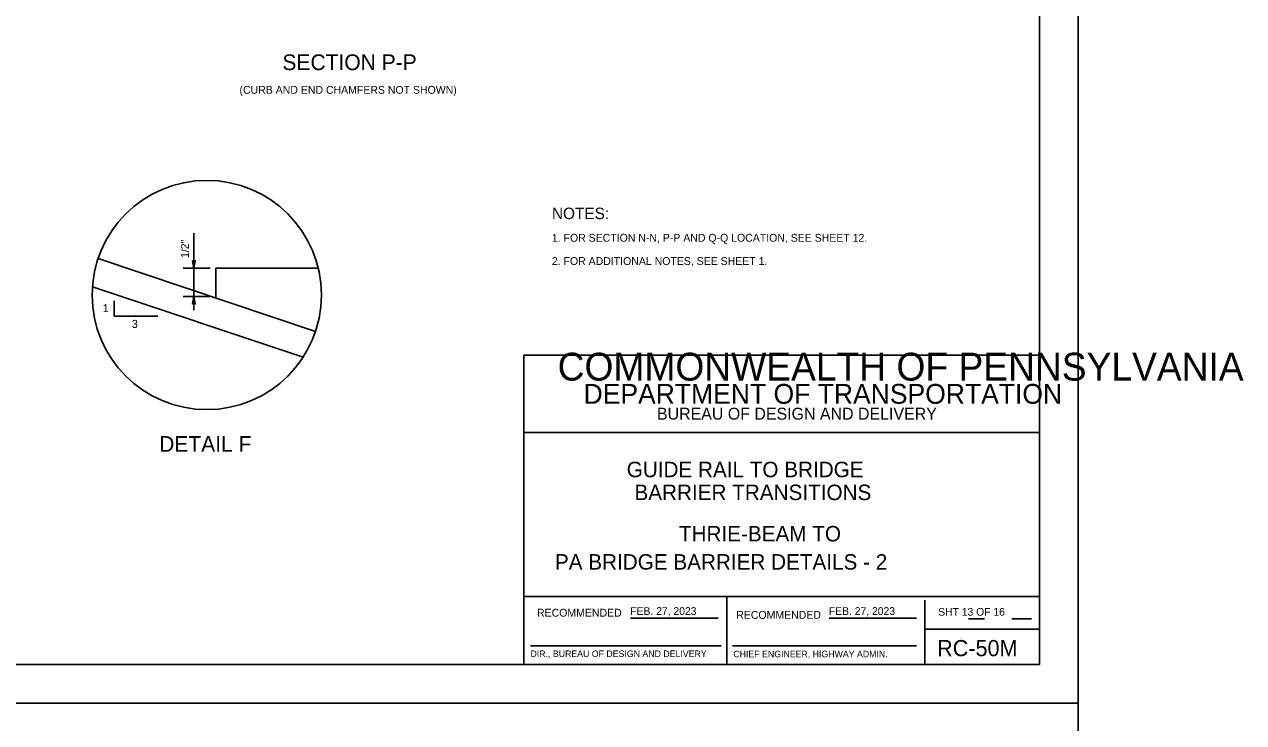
# Model space of a CAD drawing. Extents: x 632007860 to 635435983, y 295418622 to 297794622.
# Drawn here: x 634963261 to 635435983, y 297193122 to 297463893 of the extents above; entities that cross this region are included whole.
import ezdxf

# ---------------------------------------------------------------- set-up
doc = ezdxf.new("R2010")
doc.units = 0
for name, color, linetype in [('1', 7, 'Continuous'), ('2', 7, 'Continuous'), ('PLT-BNDY', 7, 'Continuous'), ('S-DETL-DIMS', 7, 'Continuous'), ('S-DETL-T120', 7, 'Continuous'), ('S-DETL-T175', 7, 'Continuous'), ('S-DETL-T240', 7, 'Continuous'), ('S-STEL', 7, 'Continuous')]:
    doc.layers.add(name, color=color, linetype=linetype)

msp = doc.modelspace()

# ---------------------------------------------------------------- linework, layer by layer
at = {"layer": '1'}
for p, q in [((635356860, 297779622), (635356860, 297215622)), ((635356860, 297335622), (635156860, 297335622)), ((635156860, 297335622), (635156860, 297215622)), ((635356860, 297215622), (635356860, 297335622)), ((635356860, 297305622), (635156860, 297305622)), ((635356860, 297241981), (635156860, 297241981)), ((635235661, 297241981), (635235661, 297215622)), ((635312362, 297240622), (635312362, 297215622)), ((635198325, 297233611), (635232211, 297233611)), ((635275323, 297233611), (635309193, 297233611)), ((635312362, 297229300), (635356860, 297229300)), ((635329378, 297233347), (635335520, 297233347)), ((635346095, 297233347), (635353742, 297233347)), ((635159485, 297222918), (635233385, 297222918)), ((635237791, 297222918), (635309131, 297222918)), ((635356860, 297215622), (634570860, 297215622))]:
    msp.add_line(p, q, dxfattribs=at)
at = {"layer": 'PLT-BNDY'}
for points in [[(634530860, 297794622), (635371860, 297794622), (635371860, 297200622), (634530860, 297200622)], [(634530860, 297200622), (635371860, 297200622), (635371860, 296606622), (634530860, 296606622)]]:
    msp.add_lwpolyline(points, close=True, dxfattribs=at)
at = {"layer": 'S-DETL-DIMS'}
for p, q in [((635028940, 297382903), (635028940, 297353127)), ((635024876, 297369295), (635035239, 297369294)), ((634998050, 297350686), (634998050, 297356707)), ((635024876, 297358380), (635035239, 297358380)), ((635014949, 297350686), (634998050, 297350686))]:
    msp.add_line(p, q, dxfattribs=at)
for points in [[(635028940, 297369295), (635029495, 297372254), (635029416, 297372140), (635029337, 297372026), (635029237, 297371967), (635029138, 297371908), (635029039, 297371891), (635028940, 297371874), (635028840, 297371891), (635028741, 297371908), (635028642, 297371967), (635028543, 297372026), (635028464, 297372140), (635028385, 297372254), (635028940, 297369295), (635028464, 297372140), (635028543, 297372026), (635028940, 297369295), (635028642, 297371967), (635028741, 297371908), (635028940, 297369295), (635028840, 297371891), (635028940, 297371874), (635028940, 297369295), (635029039, 297371891), (635029138, 297371908), (635028940, 297369295), (635029237, 297371967), (635029337, 297372026), (635028940, 297369295), (635029416, 297372140)], [(635028940, 297358380), (635028385, 297355421), (635028464, 297355535), (635028543, 297355649), (635028642, 297355708), (635028741, 297355767), (635028840, 297355784), (635028940, 297355801), (635029039, 297355784), (635029138, 297355767), (635029237, 297355708), (635029337, 297355649), (635029416, 297355535), (635029494, 297355421), (635028940, 297358380), (635029416, 297355535), (635029337, 297355649), (635028940, 297358380), (635029237, 297355708), (635029138, 297355767), (635028940, 297358380), (635029039, 297355784), (635028940, 297355801), (635028940, 297358380), (635028840, 297355784), (635028741, 297355767), (635028940, 297358380), (635028642, 297355708), (635028543, 297355649), (635028940, 297358380), (635028464, 297355535)]]:
    msp.add_lwpolyline(points, dxfattribs=at)
msp.add_circle((635033984, 297358944), 44451, dxfattribs=at)
at = {"layer": 'S-STEL'}
for p, q in [((635076141, 297344846), (634991828, 297373042)), ((635077214, 297369294), (635037446, 297369294)), ((635037446, 297369294), (635037446, 297357786)), ((634989648, 297362138), (635071322, 297334824))]:
    msp.add_line(p, q, dxfattribs=at)

# ---------------------------------------------------------------- texts
at = {"layer": '1'}
for s, height, p in [('COMMONWEALTH OF PENNSYLVANIA', 10783.37, (635170011, 297325766)), ('DEPARTMENT OF TRANSPORTATION', 7684.29, (635180072, 297316771)), ('BUREAU OF DESIGN AND DELIVERY', 4622.09, (635208520, 297310609)), ('RECOMMENDED', 3048, (635162023, 297234216)), ('FEB. 27, 2023', 3000, (635198186, 297234887)), ('APPROVED', 19.2, (635199883, 297233554)), ('RECOMMENDED', 3048, (635239267, 297233379)), ('FEB. 27, 2023', 3000, (635275184, 297234887)), ('SHT 13 OF 16', 3000, (635317567, 297234576)), ('RC-50M', 6267.5, (635317143, 297218882)), ('DIR., BUREAU OF DESIGN AND DELIVERY', 2540, (635159485, 297218554)), ('CHIEF ENGINEER, HIGHWAY ADMIN.', 2540, (635238144, 297218445))]:
    msp.add_text(s, height=height, dxfattribs=at).set_placement(p)
at = {"layer": '2'}
for s, p in [('GUIDE RAIL TO BRIDGE', (635196804, 297288287)), ('GUIDE RAIL TO BRIDGE', (635196804, 297288287)), ('BARRIER TRANSITIONS', (635199804, 297279412)), ('BARRIER TRANSITIONS', (635199804, 297279412)), ('THRIE-BEAM TO', (635217032, 297263389)), ('PA BRIDGE BARRIER DETAILS - 2', (635168962, 297252453))]:
    msp.add_text(s, height=6000, dxfattribs=at).set_placement(p)
at = {"layer": 'S-DETL-T120'}
for s, height, p in [('(CURB AND END CHAMFERS NOT SHOWN)', 3048.01, (635046669, 297436978)), ('1', 3102, (634993640, 297352312)), ('3', 3102, (635004935, 297346189))]:
    msp.add_text(s, height=height, dxfattribs=at).set_placement(p)
for s, height, rotation, p in [('1/2"', 3048, 90, (635027046, 297373289)), ('1. FOR SECTION N-N, P-P AND Q-Q LOCATION, SEE SHEET 12.', 3048.06, 360, (635167773, 297379609)), ('2. FOR ADDITIONAL NOTES, SEE SHEET 1.', 3048.06, 360, (635167773, 297370585))]:
    msp.add_text(s, height=height, rotation=rotation, dxfattribs=at).set_placement(p)
at = {"layer": 'S-DETL-T175'}
msp.add_text('NOTES:', height=4450, dxfattribs=at).set_placement((635167815, 297388374))
at = {"layer": 'S-DETL-T240'}
for s, p in [('SECTION P-P', (635063305, 297446156)), ('DETAIL F', (635015515, 297298138))]:
    msp.add_text(s, height=6096, dxfattribs=at).set_placement(p)

doc.saveas('drawing.dxf')
